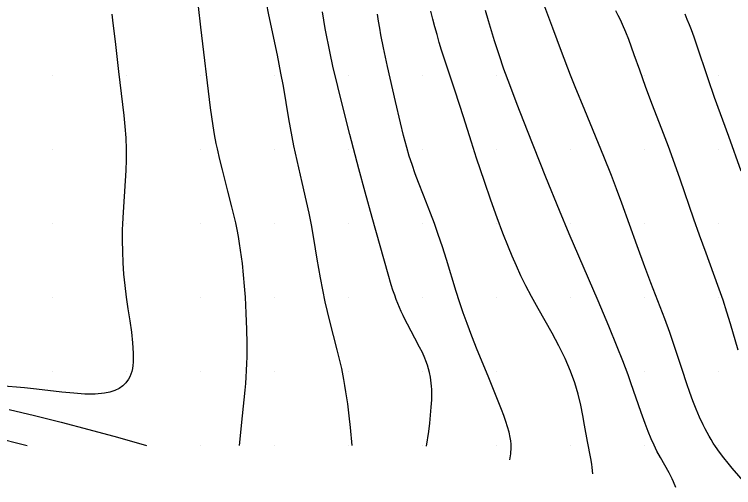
# Model space of a CAD drawing. Extents: x 2602990 to 2605851, y 618069 to 619180.
# Drawn here: x 2604407.45 to 2604456, y 618237.15 to 618269.09 of the extents above; entities that cross this region are included whole.
import ezdxf

# ---------------------------------------------------------------- set-up
doc = ezdxf.new("R2010")
doc.units = 0
for name, color, linetype in [('Default', 7, 'Continuous'), ('DTM Contours Major', 7, 'Continuous'), ('DTM Contours Minor', 7, 'Continuous'), ('Exist DTM Scan Elevation Point', 7, 'Continuous')]:
    doc.layers.add(name, color=color, linetype=linetype)

# ---------------------------------------------------------------- blocks, each defined once
blk = doc.blocks.new('POINT_DISPLAY')
at = {"layer": 'Default'}
blk.add_line((0, 0), (0, 0), dxfattribs=at)

msp = doc.modelspace()

# ---------------------------------------------------------------- linework, layer by layer
at = {"layer": 'DTM Contours Major'}
msp.add_lwpolyline([(2604456.513, 618258.499), (2604455.681, 618260.841), (2604454.723, 618263.491), (2604454.288, 618264.738), (2604453.509, 618267.081), (2604453.341, 618267.562), (2604453.164, 618268.04), (2604453.025, 618268.395), (2604452.88, 618268.748), (2604452.727, 618269.1)], dxfattribs=at)
at = {"layer": 'DTM Contours Minor'}
for points in [[(2604430.25, 618240), (2604430.136, 618241.202), (2604430.051, 618242.005), (2604429.952, 618242.811), (2604429.835, 618243.625), (2604429.768, 618244.036), (2604429.693, 618244.452), (2604429.547, 618245.183), (2604429.405, 618245.817), (2604429.253, 618246.443), (2604428.755, 618248.384), (2604428.592, 618249.035), (2604428.441, 618249.681), (2604428.267, 618250.499), (2604428.114, 618251.301), (2604427.897, 618252.564), (2604427.667, 618253.963), (2604427.503, 618254.885), (2604427.346, 618255.673), (2604427.176, 618256.464), (2604426.882, 618257.745), (2604426.54, 618259.22), (2604426.43, 618259.722), (2604426.325, 618260.228), (2604426.207, 618260.831), (2604425.99, 618262.038), (2604425.61, 618264.248), (2604425.445, 618265.135), (2604425.205, 618266.331), (2604424.62, 618269.071), (2604424.462, 618269.869)], [(2604456.814, 618237.433), (2604455.913, 618238.469), (2604455.63, 618238.804), (2604455.344, 618239.159), (2604455.059, 618239.534), (2604454.782, 618239.928), (2604454.633, 618240.156), (2604454.489, 618240.389), (2604454.348, 618240.629), (2604454.211, 618240.875), (2604454.078, 618241.127), (2604453.949, 618241.385), (2604453.705, 618241.909), (2604453.474, 618242.451), (2604453.255, 618243.008), (2604453.046, 618243.575), (2604452.847, 618244.145), (2604452.522, 618245.128), (2604451.998, 618246.747), (2604451.863, 618247.144), (2604451.697, 618247.614), (2604451.353, 618248.542), (2604450.412, 618250.977), (2604450.007, 618252.054), (2604449.492, 618253.472), (2604448.464, 618256.352), (2604448.106, 618257.319), (2604447.757, 618258.224), (2604447.241, 618259.504), (2604445.954, 618262.63), (2604445.317, 618264.201), (2604445, 618265), (2604444.383, 618266.596), (2604443.795, 618268.16), (2604443.065, 618270.156)], [(2604422.647, 618240), (2604422.845, 618242.004), (2604423.025, 618243.727), (2604423.066, 618244.169), (2604423.102, 618244.612), (2604423.13, 618245.056), (2604423.15, 618245.521), (2604423.161, 618245.985), (2604423.165, 618246.449), (2604423.163, 618246.91), (2604423.144, 618247.825), (2604423.105, 618248.921), (2604423.048, 618250.005), (2604422.995, 618250.756), (2604422.929, 618251.512), (2604422.847, 618252.279), (2604422.791, 618252.728), (2604422.728, 618253.181), (2604422.657, 618253.638), (2604422.578, 618254.099), (2604422.491, 618254.563), (2604422.394, 618255.029), (2604422.274, 618255.562), (2604422.143, 618256.097), (2604421.865, 618257.17), (2604421.491, 618258.594), (2604421.316, 618259.304), (2604421.155, 618260.017), (2604421.081, 618260.377), (2604420.971, 618260.974), (2604420.872, 618261.576), (2604420.783, 618262.18), (2604420.702, 618262.783), (2604420.031, 618268.219), (2604419.874, 618269.622)], [(2604446.495, 618238.084), (2604446.457, 618238.509), (2604446.427, 618238.737), (2604446.363, 618239.112), (2604446.136, 618240.269), (2604445.945, 618241.354), (2604445.825, 618242.011), (2604445.68, 618242.715), (2604445.5, 618243.456), (2604445.276, 618244.221), (2604445, 618245), (2604444.632, 618245.857), (2604444.209, 618246.713), (2604443.75, 618247.565), (2604442.803, 618249.241), (2604442.353, 618250.059), (2604441.987, 618250.766), (2604441.651, 618251.455), (2604441.344, 618252.123), (2604441.063, 618252.768), (2604440.806, 618253.384), (2604440.436, 618254.319), (2604440.044, 618255.368), (2604439.624, 618256.542), (2604439.185, 618257.809), (2604438.652, 618259.395), (2604438.303, 618260.475), (2604437.769, 618262.168), (2604437.199, 618263.911), (2604436.598, 618265.737), (2604436.296, 618266.688), (2604436.138, 618267.202), (2604435.983, 618267.724), (2604435.834, 618268.249), (2604435.693, 618268.777), (2604435.561, 618269.305)], [(2604452.103, 618237.15), (2604451.944, 618237.545), (2604451.85, 618237.749), (2604451.65, 618238.138), (2604451.061, 618239.184), (2604450.83, 618239.616), (2604450.638, 618240.007), (2604450.441, 618240.445), (2604450.239, 618240.937), (2604450.037, 618241.467), (2604449.77, 618242.209), (2604449.068, 618244.228), (2604448.878, 618244.756), (2604448.52, 618245.708), (2604448.145, 618246.661), (2604447.579, 618248.041), (2604446.853, 618249.755), (2604444.909, 618254.278), (2604444.247, 618255.86), (2604443.336, 618258.098), (2604442.085, 618261.234), (2604441.396, 618262.999), (2604440.89, 618264.334), (2604440.502, 618265.401), (2604440.172, 618266.351), (2604439.86, 618267.308), (2604439.651, 618267.987), (2604439.456, 618268.66), (2604439.266, 618269.363)], [(2604456.321, 618246.417), (2604455.793, 618248.215), (2604455.553, 618248.994), (2604455.29, 618249.796), (2604454.945, 618250.79), (2604454.152, 618252.966), (2604453.707, 618254.191), (2604453.329, 618255.265), (2604452.4, 618257.979), (2604451.933, 618259.296), (2604451.608, 618260.178), (2604451.161, 618261.347), (2604450.486, 618263.088), (2604450.062, 618264.218), (2604449.664, 618265.327), (2604449.302, 618266.36), (2604449.116, 618266.877), (2604448.923, 618267.391), (2604448.719, 618267.901), (2604448.502, 618268.407), (2604448.359, 618268.716), (2604448.21, 618269.024), (2604448.053, 618269.33)], [(2604414.033, 618269.097), (2604414.109, 618268.49), (2604414.252, 618267.252), (2604414.478, 618265.242), (2604414.754, 618263.02), (2604414.841, 618262.271), (2604414.916, 618261.515), (2604414.971, 618260.757), (2604415, 618260), (2604415, 618259.278), (2604414.976, 618258.561), (2604414.937, 618257.85), (2604414.789, 618255.741), (2604414.749, 618254.954), (2604414.736, 618254.558), (2604414.729, 618253.824), (2604414.741, 618253.079), (2604414.775, 618252.324), (2604414.829, 618251.559), (2604414.904, 618250.784), (2604415, 618250), (2604415.115, 618249.206), (2604415.236, 618248.418), (2604415.348, 618247.65), (2604415.435, 618246.916), (2604415.481, 618246.232), (2604415.472, 618245.612), (2604415.45, 618245.391), (2604415.417, 618245.182), (2604415.372, 618244.984), (2604415.315, 618244.8), (2604415.244, 618244.627), (2604415.16, 618244.467), (2604414.986, 618244.225), (2604414.772, 618244.017), (2604414.52, 618243.844), (2604414.231, 618243.705), (2604413.906, 618243.598), (2604413.545, 618243.523), (2604412.915, 618243.465), (2604412.214, 618243.467), (2604411.455, 618243.515), (2604410.648, 618243.596), (2604408.943, 618243.793), (2604408.131, 618243.878), (2604406.498, 618244.029)], [(2604435.28, 618239.953), (2604435.42, 618240.946), (2604435.491, 618241.498), (2604435.551, 618242.041), (2604435.596, 618242.569), (2604435.623, 618243.077), (2604435.628, 618243.561), (2604435.622, 618243.781), (2604435.609, 618243.994), (2604435.591, 618244.201), (2604435.567, 618244.403), (2604435.537, 618244.6), (2604435.473, 618244.918), (2604435.41, 618245.165), (2604435.338, 618245.407), (2604435.229, 618245.713), (2604435.156, 618245.897), (2604434.993, 618246.266), (2604434.811, 618246.638), (2604434.493, 618247.241), (2604433.987, 618248.185), (2604433.821, 618248.512), (2604433.695, 618248.772), (2604433.573, 618249.037), (2604433.456, 618249.305), (2604433.342, 618249.578), (2604433.233, 618249.856), (2604433.128, 618250.138), (2604433.008, 618250.486), (2604432.893, 618250.841), (2604432.676, 618251.567), (2604431.609, 618255.383), (2604431.129, 618257.097), (2604430.704, 618258.661), (2604430.09, 618260.995), (2604429.663, 618262.665), (2604429.281, 618264.217), (2604428.958, 618265.604), (2604428.765, 618266.481), (2604428.651, 618267.029), (2604428.541, 618267.583), (2604428.436, 618268.14), (2604428.337, 618268.699), (2604428.246, 618269.257)], [(2604440.888, 618239.019), (2604440.955, 618239.431), (2604440.971, 618239.572), (2604440.982, 618239.718), (2604440.986, 618239.867), (2604440.979, 618240.08), (2604440.957, 618240.305), (2604440.92, 618240.543), (2604440.846, 618240.881), (2604440.747, 618241.241), (2604440.626, 618241.622), (2604440.487, 618242.02), (2604440.334, 618242.433), (2604440.029, 618243.209), (2604439.432, 618244.662), (2604438.701, 618246.44), (2604438.329, 618247.378), (2604438.011, 618248.217), (2604437.745, 618248.955), (2604437.496, 618249.684), (2604437.268, 618250.392), (2604436.617, 618252.541), (2604436.346, 618253.401), (2604436.071, 618254.232), (2604435.806, 618254.988), (2604435.55, 618255.674), (2604435.07, 618256.895), (2604434.74, 618257.735), (2604434.513, 618258.339), (2604434.298, 618258.949), (2604434.112, 618259.523), (2604433.936, 618260.114), (2604433.721, 618260.914), (2604433.511, 618261.768), (2604433.18, 618263.218), (2604432.65, 618265.577), (2604432.374, 618266.825), (2604432.197, 618267.707), (2604432.112, 618268.172), (2604432.033, 618268.638), (2604431.961, 618269.106)], [(2604407.108, 618242.414), (2604408.809, 618242.024), (2604410.611, 618241.573), (2604412.489, 618241.074), (2604414.418, 618240.545), (2604416.371, 618240)], [(2604405.982, 618240.581), (2604408.306, 618240)]]:
    msp.add_lwpolyline(points, dxfattribs=at)

# ---------------------------------------------------------------- block references
at = {"layer": 'Exist DTM Scan Elevation Point', "xscale": 1.3123333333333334, "yscale": 1.3123333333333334}
for p in [(2604410, 618265), (2604415, 618265), (2604420, 618265), (2604425, 618265), (2604430, 618265), (2604435, 618265), (2604440, 618265), (2604445, 618265), (2604450, 618265), (2604455, 618265), (2604410, 618260), (2604415, 618260), (2604420, 618260), (2604425, 618260), (2604430, 618260), (2604435, 618260), (2604440, 618260), (2604445, 618260), (2604450, 618260), (2604455, 618260), (2604410, 618255), (2604415, 618255), (2604420, 618255), (2604425, 618255), (2604430, 618255), (2604435, 618255), (2604440, 618255), (2604445, 618255), (2604450, 618255), (2604455, 618255), (2604410, 618250), (2604415, 618250), (2604420, 618250), (2604425, 618250), (2604430, 618250), (2604435, 618250), (2604440, 618250), (2604445, 618250), (2604450, 618250), (2604455, 618250), (2604410, 618245), (2604415, 618245), (2604420, 618245), (2604425, 618245), (2604430, 618245), (2604435, 618245), (2604440, 618245), (2604445, 618245), (2604450, 618245), (2604455, 618245), (2604420, 618240), (2604425, 618240), (2604430, 618240), (2604435, 618240), (2604440, 618240), (2604445, 618240), (2604450, 618240), (2604455, 618240)]:
    msp.add_blockref('POINT_DISPLAY', p, dxfattribs=at)

doc.saveas('drawing.dxf')
